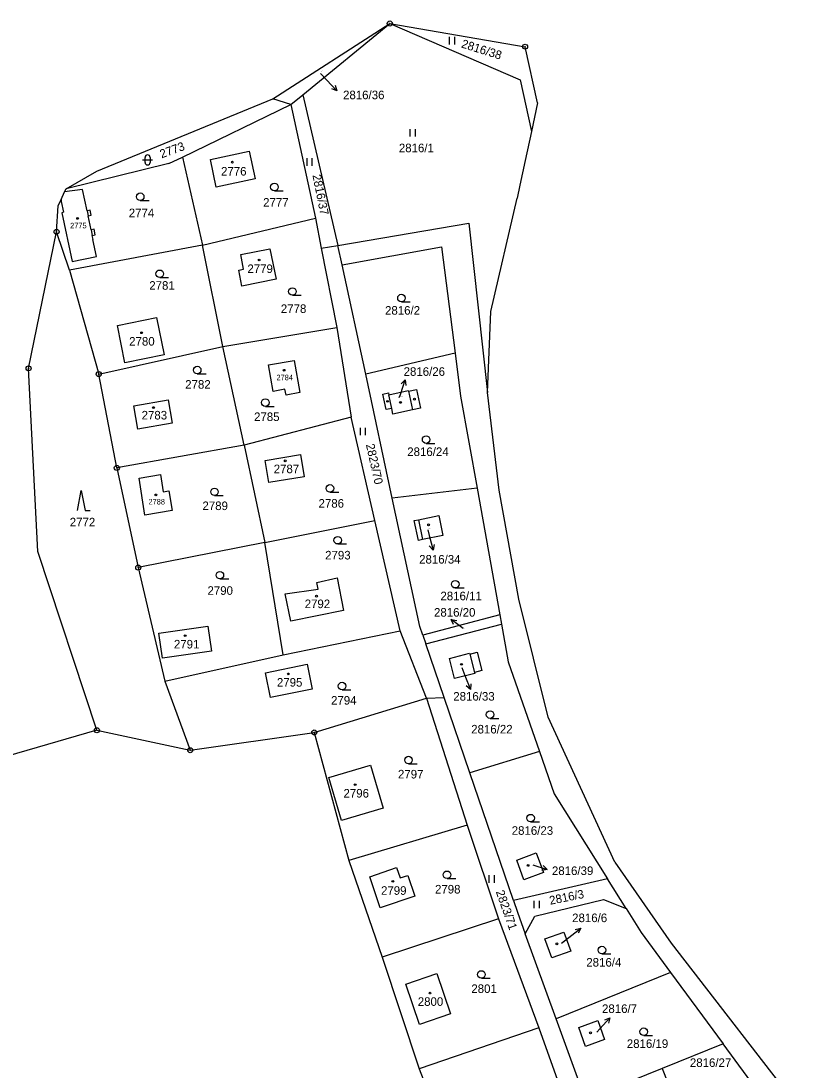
# Model space of a CAD drawing. Extents: x -736345 to -729997, y -1130177 to -1122501.
# Drawn here: x -735120.8 to -734964.9, y -1122709.2 to -1122501 of the extents above; entities that cross this region are included whole.
import ezdxf

# ---------------------------------------------------------------- set-up
doc = ezdxf.new("R2010")
doc.units = 0
for name, color, linetype in [('Vrstva 1', 7, 'Continuous'), ('Vrstva 13', 7, 'Continuous'), ('Vrstva 16', 7, 'Continuous'), ('Vrstva 18', 7, 'Continuous'), ('Vrstva 19', 7, 'Continuous'), ('Vrstva 25', 7, 'Continuous'), ('Vrstva 4', 7, 'Continuous')]:
    doc.layers.add(name, color=color, linetype=linetype)

msp = doc.modelspace()

# ---------------------------------------------------------------- linework, layer by layer
at = {"layer": 'Vrstva 1'}
for points in [[(-735064.92, -1122515.62), (-735047.68, -1122501.46)], [(-735047.68, -1122501.46), (-735021.77, -1122512.61)], [(-735021.77, -1122512.61), (-735019.56, -1122522.88)], [(-735067.27, -1122517.55), (-735070.85, -1122516.43)], [(-735067.27, -1122517.55), (-735064.92, -1122515.62)], [(-735064.92, -1122515.62), (-735057.98, -1122545.5)], [(-735088.8, -1122527.96), (-735067.27, -1122517.55)], [(-735067.27, -1122517.55), (-735062.43, -1122540.12)], [(-735083.26, -1122528.47), (-735075.55, -1122526.81)], [(-735075.55, -1122526.81), (-735074.37, -1122532.27)], [(-735091.5, -1122529.27), (-735088.8, -1122527.96)], [(-735088.8, -1122527.96), (-735084.85, -1122545.43)], [(-735082.09, -1122533.93), (-735083.26, -1122528.47)], [(-735091.5, -1122529.27), (-735111.9, -1122534.26)], [(-735074.37, -1122532.27), (-735082.09, -1122533.93)], [(-735108.64, -1122534.39), (-735112.19, -1122534.89)], [(-735107.73, -1122538.67), (-735108.64, -1122534.39)], [(-735112.87, -1122536.4), (-735112.87, -1122536.79)], [(-735112.87, -1122536.79), (-735112.41, -1122538.93)], [(-735112.41, -1122538.93), (-735112.76, -1122539.01)], [(-735112.76, -1122539.01), (-735110.69, -1122548.72)], [(-735107.14, -1122538.54), (-735107.73, -1122538.67)], [(-735107.53, -1122539.61), (-735106.94, -1122539.48)], [(-735106.94, -1122539.48), (-735107.14, -1122538.54)], [(-735106.94, -1122542.41), (-735107.53, -1122539.61)], [(-735084.85, -1122545.43), (-735062.43, -1122540.12)], [(-735062.43, -1122540.12), (-735061.27, -1122546.06)], [(-735057.98, -1122545.5), (-735031.95, -1122541.07)], [(-735031.95, -1122541.07), (-735028.25, -1122574.67)], [(-735111.23, -1122550.43), (-735113.79, -1122542.8)], [(-735106.34, -1122542.29), (-735106.94, -1122542.41)], [(-735106.7, -1122543.54), (-735106.1, -1122543.42)], [(-735106.53, -1122544.33), (-735106.7, -1122543.54)], [(-735106.1, -1122543.42), (-735106.34, -1122542.29)], [(-735084.85, -1122545.43), (-735111.23, -1122550.43)], [(-735106.61, -1122544.35), (-735106.53, -1122544.33)], [(-735105.89, -1122547.71), (-735106.61, -1122544.35)], [(-735080.81, -1122565.54), (-735084.85, -1122545.43)], [(-735061.27, -1122546.06), (-735057.98, -1122545.5)], [(-735057.09, -1122549.36), (-735057.98, -1122545.5)], [(-735057.09, -1122549.36), (-735037.4, -1122545.79)], [(-735037.4, -1122545.79), (-735034.72, -1122566.92)], [(-735110.69, -1122548.72), (-735105.89, -1122547.71)], [(-735077.22, -1122547.3), (-735071.49, -1122546.2)], [(-735076.66, -1122550.21), (-735077.22, -1122547.3)], [(-735071.49, -1122546.2), (-735070.23, -1122552.18)], [(-735061.27, -1122546.06), (-735058.2, -1122561.79)], [(-735052.44, -1122571.07), (-735057.09, -1122549.36)], [(-735111.23, -1122550.43), (-735105.42, -1122571.04)], [(-735077.63, -1122550.4), (-735076.66, -1122550.21)], [(-735077.01, -1122553.61), (-735077.63, -1122550.4)], [(-735070.23, -1122552.18), (-735077.01, -1122553.61)], [(-735101.72, -1122561.39), (-735093.98, -1122559.81)], [(-735093.98, -1122559.81), (-735092.44, -1122567.21)], [(-735100.22, -1122568.79), (-735101.72, -1122561.39)], [(-735080.81, -1122565.54), (-735058.2, -1122561.79)], [(-735058.2, -1122561.79), (-735055.34, -1122579.58)], [(-735105.42, -1122571.04), (-735080.81, -1122565.54)], [(-735076.53, -1122585.18), (-735080.81, -1122565.54)], [(-735092.44, -1122567.21), (-735100.22, -1122568.79)], [(-735071.71, -1122569.21), (-735066.63, -1122568.34)], [(-735066.63, -1122568.34), (-735065.51, -1122574.68)], [(-735034.72, -1122566.92), (-735052.44, -1122571.07)], [(-735034.72, -1122566.92), (-735033.64, -1122575.45)], [(-735070.79, -1122574.49), (-735071.71, -1122569.21)], [(-735101.83, -1122589.67), (-735105.42, -1122571.04)], [(-735047.16, -1122595.66), (-735052.44, -1122571.07)], [(-735068.47, -1122574.04), (-735070.79, -1122574.49)], [(-735068.24, -1122575.22), (-735068.47, -1122574.04)], [(-735065.51, -1122574.68), (-735068.24, -1122575.22)], [(-735049.03, -1122575.02), (-735047.93, -1122574.78)], [(-735047.93, -1122574.78), (-735047.85, -1122575.15)], [(-735047.85, -1122575.15), (-735044, -1122574.32)], [(-735044, -1122574.32), (-735043.95, -1122574.42)], [(-735043.95, -1122574.42), (-735042.36, -1122574.07)], [(-735042.36, -1122574.07), (-735041.59, -1122577.81)], [(-735098.45, -1122577.34), (-735091.66, -1122576.16)], [(-735091.66, -1122576.16), (-735090.86, -1122580.77)], [(-735048.37, -1122578.09), (-735049.03, -1122575.02)], [(-735033.64, -1122575.45), (-735030.35, -1122593.67)], [(-735097.65, -1122581.95), (-735098.45, -1122577.34)], [(-735047.28, -1122577.86), (-735048.37, -1122578.09)], [(-735047.04, -1122578.98), (-735047.28, -1122577.86)], [(-735043.15, -1122578.15), (-735047.04, -1122578.98)], [(-735041.59, -1122577.81), (-735043.15, -1122578.15)], [(-735090.86, -1122580.77), (-735097.65, -1122581.95)], [(-735055.34, -1122579.58), (-735076.53, -1122585.18)], [(-735050.62, -1122600.12), (-735055.34, -1122579.58)], [(-735076.53, -1122585.18), (-735101.83, -1122589.67)], [(-735076.53, -1122585.18), (-735072.48, -1122604.46)], [(-735072.42, -1122588.17), (-735065.41, -1122586.99)], [(-735065.41, -1122586.99), (-735064.66, -1122591.41)], [(-735071.68, -1122592.59), (-735072.42, -1122588.17)], [(-735101.83, -1122589.67), (-735097.58, -1122609.44)], [(-735097.42, -1122591.72), (-735093.15, -1122591)], [(-735093.15, -1122591), (-735092.61, -1122594.39)], [(-735064.66, -1122591.41), (-735071.68, -1122592.59)], [(-735096.25, -1122599.03), (-735097.42, -1122591.72)], [(-735030.35, -1122593.67), (-735047.16, -1122595.66)], [(-735030.35, -1122593.67), (-735025.82, -1122618.82)], [(-735092.61, -1122594.39), (-735091.53, -1122594.18)], [(-735091.53, -1122594.18), (-735090.88, -1122598.14)], [(-735041.7, -1122621.13), (-735047.16, -1122595.66)], [(-735090.88, -1122598.14), (-735096.25, -1122599.03)], [(-735042.81, -1122600.12), (-735041.98, -1122599.95)], [(-735041.98, -1122599.95), (-735037.95, -1122599.11)], [(-735037.95, -1122599.11), (-735037.14, -1122603.05)], [(-735072.48, -1122604.46), (-735050.62, -1122600.12)], [(-735045.6, -1122622.02), (-735050.62, -1122600.12)], [(-735041.99, -1122604.06), (-735042.81, -1122600.12)], [(-735041.16, -1122603.89), (-735041.99, -1122604.06)], [(-735037.14, -1122603.05), (-735041.16, -1122603.89)], [(-735072.48, -1122604.46), (-735097.58, -1122609.44)], [(-735068.85, -1122626.79), (-735072.48, -1122604.46)], [(-735097.58, -1122609.44), (-735092.3, -1122631.98)], [(-735062.17, -1122612.4), (-735058.09, -1122611.51)], [(-735061.86, -1122613.72), (-735062.17, -1122612.4)], [(-735058.09, -1122611.51), (-735056.87, -1122617.95)], [(-735068.42, -1122614.67), (-735061.86, -1122613.72)], [(-735067.32, -1122620.06), (-735068.42, -1122614.67)], [(-735056.87, -1122617.95), (-735067.32, -1122620.06)], [(-735025.82, -1122618.82), (-735041.12, -1122622.83)], [(-735040.52, -1122624.58), (-735025.49, -1122620.65)], [(-735025.82, -1122618.82), (-735025.49, -1122620.65)], [(-735025.49, -1122620.65), (-735024.14, -1122628.13)], [(-735093.5, -1122622.49), (-735083.78, -1122621.06)], [(-735092.76, -1122627.45), (-735093.5, -1122622.49)], [(-735083.78, -1122621.06), (-735083.05, -1122626.02)], [(-735068.85, -1122626.79), (-735045.6, -1122622.02)], [(-735040.41, -1122635.34), (-735045.6, -1122622.02)], [(-735041.12, -1122622.83), (-735041.7, -1122621.13)], [(-735041.12, -1122622.83), (-735040.52, -1122624.58)], [(-735036.89, -1122635.22), (-735040.52, -1122624.58)], [(-735083.05, -1122626.02), (-735092.76, -1122627.45)], [(-735092.3, -1122631.98), (-735068.85, -1122626.79)], [(-735035.83, -1122627.52), (-735031.83, -1122626.45), (-735031.79, -1122626.62)], [(-735031.79, -1122626.62), (-735030.31, -1122626.22), (-735029.37, -1122629.9), (-735030.86, -1122630.3)], [(-735072.32, -1122630.31), (-735064.04, -1122628.64)], [(-735064.04, -1122628.64), (-735063.04, -1122633.55)], [(-735030.86, -1122630.3), (-735030.82, -1122630.45), (-735034.82, -1122631.46), (-735035.83, -1122627.52)], [(-735024.14, -1122628.13), (-735017.95, -1122645.93)], [(-735071.33, -1122635.22), (-735072.32, -1122630.31)], [(-735092.3, -1122631.98), (-735087.26, -1122645.69)], [(-735063.04, -1122633.55), (-735071.33, -1122635.22)], [(-735062.64, -1122642.17), (-735040.41, -1122635.34)], [(-735040.41, -1122635.34), (-735036.89, -1122635.22)], [(-735040.41, -1122635.34), (-735032.28, -1122660.55)], [(-735031.77, -1122650.2), (-735036.89, -1122635.22)], [(-735105.79, -1122641.73), (-735087.26, -1122645.69)], [(-735087.26, -1122645.69), (-735062.64, -1122642.17)], [(-735062.64, -1122642.17), (-735055.82, -1122667.6)], [(-735017.95, -1122645.93), (-735031.77, -1122650.2)], [(-735017.95, -1122645.93), (-735015.03, -1122654.35)], [(-735059.74, -1122651.09), (-735051.52, -1122648.68)], [(-735051.52, -1122648.68), (-735049.01, -1122657.21)], [(-735057.23, -1122659.63), (-735059.74, -1122651.09)], [(-735023.12, -1122675.54), (-735031.77, -1122650.2)], [(-735015.03, -1122654.35), (-735004.47, -1122671.19)], [(-735049.01, -1122657.21), (-735057.23, -1122659.63)], [(-735032.28, -1122660.55), (-735055.82, -1122667.6)], [(-735032.28, -1122660.55), (-735026.1, -1122679.18)], [(-735022.48, -1122667.5), (-735018.61, -1122666.08)], [(-735018.61, -1122666.08), (-735017.19, -1122669.97)], [(-735055.82, -1122667.6), (-735049.17, -1122686.78)], [(-735021.04, -1122671.4), (-735022.48, -1122667.5)], [(-735051.63, -1122670.83), (-735046.33, -1122668.94)], [(-735046.33, -1122668.94), (-735045.6, -1122671)], [(-735045.6, -1122671), (-735044.11, -1122670.53)], [(-735044.11, -1122670.53), (-735042.71, -1122674.63)], [(-735017.19, -1122669.97), (-735021.04, -1122671.4)], [(-735049.56, -1122676.98), (-735051.63, -1122670.83)], [(-735004.47, -1122671.19), (-735023.12, -1122675.54)], [(-735000.75, -1122677.12), (-735004.47, -1122671.19)], [(-735042.71, -1122674.63), (-735049.56, -1122676.98)], [(-735023.12, -1122675.54), (-735022.34, -1122677.81)], [(-735018.88, -1122678.6), (-735005.25, -1122675.29)], [(-735005.25, -1122675.29), (-735000.75, -1122677.12)], [(-735022.34, -1122677.81), (-735020.77, -1122682.13)], [(-735020.77, -1122682.13), (-735018.88, -1122678.6)], [(-735000.75, -1122677.12), (-734997.79, -1122681.84)], [(-735026.1, -1122679.18), (-735049.17, -1122686.78)], [(-735026.1, -1122679.18), (-735018.08, -1122700.82)], [(-735014.64, -1122698.98), (-735020.77, -1122682.13)], [(-735016.88, -1122683.16), (-735013.12, -1122681.8)], [(-735015.51, -1122686.92), (-735016.88, -1122683.16)], [(-735013.12, -1122681.8), (-735011.76, -1122685.56)], [(-734997.79, -1122681.84), (-734991.96, -1122689.78)], [(-735049.17, -1122686.78), (-735041.85, -1122708.92)], [(-735011.76, -1122685.56), (-735015.51, -1122686.92)], [(-735044.49, -1122692.13), (-735038.33, -1122690.02)], [(-735038.33, -1122690.02), (-735035.59, -1122698)], [(-734991.96, -1122689.78), (-735014.64, -1122698.98)], [(-734991.96, -1122689.78), (-734981.53, -1122703.96)], [(-735041.76, -1122700.11), (-735044.49, -1122692.13)], [(-735035.59, -1122698), (-735041.76, -1122700.11)], [(-735008.81, -1122715.01), (-735014.64, -1122698.98)], [(-735010.17, -1122700.73), (-735006.41, -1122699.36)], [(-735006.41, -1122699.36), (-735005.05, -1122703.12)], [(-735018.08, -1122700.82), (-735041.85, -1122708.92)], [(-735018.08, -1122700.82), (-735010.42, -1122722.29)], [(-735008.8, -1122704.49), (-735010.17, -1122700.73)], [(-735005.05, -1122703.12), (-735008.8, -1122704.49)], [(-734981.53, -1122703.96), (-734993.59, -1122708.85)], [(-734964.87, -1122726.64), (-734981.53, -1122703.96)], [(-735041.85, -1122708.92), (-735034.01, -1122729.03)], [(-734993.59, -1122708.85), (-735008.81, -1122715.01)], [(-734993.59, -1122708.85), (-734983.86, -1122733.47)]]:
    msp.add_lwpolyline(points, dxfattribs=at)
at = {"layer": 'Vrstva 13'}
for points in [[(-735070.85, -1122516.43), (-735047.68, -1122501.46)], [(-735047.68, -1122501.46), (-735020.83, -1122506.06)], [(-735018.35, -1122517.23), (-735020.83, -1122506.06)], [(-735105.79, -1122530.75), (-735070.85, -1122516.43)], [(-735018.35, -1122517.23), (-735019.56, -1122522.88)], [(-735019.56, -1122522.88), (-735020.8, -1122528.67)], [(-735020.8, -1122528.67), (-735021.84, -1122533.54)], [(-735111.9, -1122534.26), (-735105.79, -1122530.75)], [(-735112.87, -1122536.4), (-735112.19, -1122534.89)], [(-735112.19, -1122534.89), (-735111.9, -1122534.26)], [(-735021.84, -1122533.54), (-735022.39, -1122536.1)], [(-735113.44, -1122537.66), (-735112.87, -1122536.4)], [(-735027.64, -1122558.62), (-735022.39, -1122536.1)], [(-735113.79, -1122542.8), (-735113.44, -1122537.66)], [(-735119.33, -1122569.9), (-735113.79, -1122542.8)], [(-735028.25, -1122574.67), (-735027.64, -1122558.62)], [(-735117.53, -1122606.26), (-735119.33, -1122569.9)], [(-735025.95, -1122594.08), (-735028.25, -1122574.67)], [(-735022.08, -1122615.68), (-735025.95, -1122594.08)], [(-735105.79, -1122641.73), (-735117.53, -1122606.26)], [(-735016.26, -1122639.12), (-735022.08, -1122615.68)], [(-735002.99, -1122667.9), (-735016.26, -1122639.12)], [(-735105.79, -1122641.73), (-735177.36, -1122662.49)], [(-735002.99, -1122667.9), (-734991.82, -1122683.96)], [(-734991.82, -1122683.96), (-734964.92, -1122718.81)]]:
    msp.add_lwpolyline(points, dxfattribs=at)
at = {"layer": 'Vrstva 16'}
for points in [[(-735061.4, -1122511.41), (-735060.22, -1122512.63)], [(-735045.78, -1122575.69), (-735045.57, -1122575.06)], [(-735040.14, -1122601.96), (-735039.84, -1122603.08)], [(-735033.4, -1122629.26), (-735032.76, -1122630.86)], [(-735013.62, -1122684.02), (-735012.15, -1122682.87)], [(-735006.55, -1122701.63), (-735006, -1122701.02)]]:
    msp.add_lwpolyline(points, dxfattribs=at)
at = {"layer": 'Vrstva 25'}
for points in [[(-735035.797, -1122505.625), (-735035.797, -1122504.125)], [(-735034.763, -1122505.625), (-735034.763, -1122504.125)], [(-735060.22, -1122512.63), (-735058.14, -1122514.791)], [(-735058.473, -1122513.724), (-735058.14, -1122514.791), (-735059.194, -1122514.417)], [(-735043.597, -1122523.915), (-735043.597, -1122522.415)], [(-735042.563, -1122523.915), (-735042.563, -1122522.415)], [(-735096.72, -1122528.54), (-735094.72, -1122528.54)], [(-735096.22, -1122529.04), (-735096.22, -1122528.04)], [(-735095.22, -1122528.04), (-735095.22, -1122529.04)], [(-735064.077, -1122529.705), (-735064.077, -1122528.205)], [(-735063.043, -1122529.705), (-735063.043, -1122528.205)], [(-735070.56, -1122534.66), (-735068.81, -1122534.66)], [(-735097.19, -1122536.58), (-735095.44, -1122536.58)], [(-735093.31, -1122551.89), (-735091.56, -1122551.89)], [(-735066.99, -1122555.4), (-735065.24, -1122555.4)], [(-735045.35, -1122556.7), (-735043.6, -1122556.7)], [(-735085.88, -1122571), (-735084.13, -1122571)], [(-735045.57, -1122575.06), (-735044.629, -1122572.212)], [(-735045.417, -1122573.005), (-735044.629, -1122572.212), (-735044.468, -1122573.319)], [(-735072.36, -1122577.45), (-735070.61, -1122577.45)], [(-735053.487, -1122583.195), (-735053.487, -1122581.695)], [(-735052.453, -1122583.195), (-735052.453, -1122581.695)], [(-735040.45, -1122584.8), (-735038.7, -1122584.8)], [(-735109.64, -1122598.14), (-735108.89, -1122594.14), (-735108.14, -1122598.14), (-735107.14, -1122598.14)], [(-735082.45, -1122595.16), (-735080.7, -1122595.16)], [(-735059.55, -1122594.48), (-735057.8, -1122594.48)], [(-735039.84, -1122603.08), (-735039.079, -1122605.981)], [(-735057.99, -1122604.76), (-735056.24, -1122604.76)], [(-735038.849, -1122604.887), (-735039.079, -1122605.981), (-735039.817, -1122605.141)], [(-735081.38, -1122611.7), (-735079.63, -1122611.7)], [(-735034.67, -1122613.49), (-735032.92, -1122613.49)], [(-735033.11, -1122621.56), (-735035.486, -1122619.73)], [(-735034.999, -1122620.736), (-735035.486, -1122619.73), (-735034.389, -1122619.944)], [(-735032.76, -1122630.86), (-735031.651, -1122633.647)], [(-735031.556, -1122632.533), (-735031.651, -1122633.647), (-735032.486, -1122632.903)], [(-735057.13, -1122633.71), (-735055.38, -1122633.71)], [(-735027.76, -1122639.38), (-735026.01, -1122639.38)], [(-735043.95, -1122648.39), (-735042.2, -1122648.39)], [(-735019.73, -1122659.92), (-735017.98, -1122659.92)], [(-735019.25, -1122668.43), (-735016.406, -1122669.381)], [(-735017.195, -1122668.59), (-735016.406, -1122669.381), (-735017.513, -1122669.538)], [(-735027.917, -1122672.015), (-735027.917, -1122670.515)], [(-735026.883, -1122672.015), (-735026.883, -1122670.515)], [(-735036.31, -1122671.17), (-735034.56, -1122671.17)], [(-735018.987, -1122677.065), (-735018.987, -1122675.565)], [(-735017.953, -1122677.065), (-735017.953, -1122675.565)], [(-735012.15, -1122682.87), (-735009.786, -1122681.024)], [(-735010.882, -1122681.245), (-735009.786, -1122681.024), (-735010.267, -1122682.033)], [(-735005.57, -1122686.11), (-735003.82, -1122686.11)], [(-735029.49, -1122690.95), (-735027.74, -1122690.95)], [(-735006, -1122701.02), (-735003.974, -1122698.809)], [(-735005.018, -1122699.208), (-735003.974, -1122698.809), (-735004.281, -1122699.884)], [(-734997.28, -1122702.31), (-734995.53, -1122702.31)]]:
    msp.add_lwpolyline(points, dxfattribs=at)
for centre, radius in [((-735047.68, -1122501.46), 0.5), ((-735047.68, -1122501.46), 0.032), ((-735020.83, -1122506.06), 0.5), ((-735020.83, -1122506.06), 0.032), ((-735078.9, -1122528.98), 0.175), ((-735070.56, -1122533.91), 0.75), ((-735097.19, -1122535.83), 0.75), ((-735109.62, -1122540.14), 0.175), ((-735113.79, -1122542.8), 0.5), ((-735113.79, -1122542.8), 0.032), ((-735073.6, -1122548.39), 0.175), ((-735093.31, -1122551.14), 0.75), ((-735066.99, -1122554.65), 0.75), ((-735045.35, -1122555.95), 0.75), ((-735096.92, -1122562.84), 0.175), ((-735119.33, -1122569.9), 0.5), ((-735119.33, -1122569.9), 0.032), ((-735105.42, -1122571.04), 0.5), ((-735085.88, -1122570.25), 0.75), ((-735068.64, -1122570.28), 0.175), ((-735105.42, -1122571.04), 0.032), ((-735072.36, -1122576.7), 0.75), ((-735048.1, -1122576.45), 0.175), ((-735045.53, -1122576.66), 0.175), ((-735042.78, -1122576.01), 0.175), ((-735094.55, -1122577.69), 0.175), ((-735040.45, -1122584.05), 0.75), ((-735101.83, -1122589.67), 0.5), ((-735068.41, -1122588.25), 0.175), ((-735101.83, -1122589.67), 0.032), ((-735082.45, -1122594.41), 0.75), ((-735059.55, -1122593.73), 0.75), ((-735094.09, -1122595.02), 0.175), ((-735039.97, -1122600.96), 0.175), ((-735057.99, -1122604.01), 0.75), ((-735097.58, -1122609.44), 0.5), ((-735097.58, -1122609.44), 0.032), ((-735081.38, -1122610.95), 0.75), ((-735034.67, -1122612.74), 0.75), ((-735062.2, -1122615.11), 0.175), ((-735088.27, -1122622.96), 0.175), ((-735033.44, -1122628.64), 0.175), ((-735067.8, -1122630.55), 0.175), ((-735057.13, -1122632.96), 0.75), ((-735027.76, -1122638.63), 0.75), ((-735105.79, -1122641.73), 0.5), ((-735105.79, -1122641.73), 0.032), ((-735062.64, -1122642.17), 0.5), ((-735062.64, -1122642.17), 0.032), ((-735087.26, -1122645.69), 0.5), ((-735087.26, -1122645.69), 0.032), ((-735043.95, -1122647.64), 0.75), ((-735054.53, -1122652.53), 0.175), ((-735019.73, -1122659.17), 0.75), ((-735020.22, -1122668.56), 0.175), ((-735036.31, -1122670.42), 0.75), ((-735047.06, -1122671.71), 0.175), ((-735014.5, -1122684.12), 0.175), ((-735005.57, -1122685.36), 0.75), ((-735029.49, -1122690.2), 0.75), ((-735039.68, -1122693.89), 0.175), ((-735007.84, -1122701.78), 0.175), ((-734997.28, -1122701.56), 0.75)]:
    msp.add_circle(centre, radius, dxfattribs=at)
for centre, start, end in [((-735095.72, -1122528.04), 0.10099, 180.00143), ((-735095.72, -1122529.04), 180.10243, 0.00286)]:
    msp.add_arc(centre, 0.5, start, end, dxfattribs=at)
at = {"layer": 'Vrstva 4'}
for points in [[(-735107.73, -1122538.67), (-735107.53, -1122539.61)], [(-735106.94, -1122542.41), (-735106.7, -1122543.54)], [(-735043.95, -1122574.42), (-735043.15, -1122578.15)], [(-735047.28, -1122577.86), (-735047.85, -1122575.15)], [(-735041.98, -1122599.95), (-735041.16, -1122603.89)], [(-735031.79, -1122626.62), (-735030.86, -1122630.3)]]:
    msp.add_lwpolyline(points, dxfattribs=at)

# ---------------------------------------------------------------- texts
at = {"layer": 'Vrstva 16'}
for s, p in [('2816/36', (-735056.94, -1122516.49)), ('2816/26', (-735044.92, -1122571.39)), ('2816/34', (-735041.84, -1122608.65)), ('2816/20', (-735038.89, -1122619.18)), ('2816/33', (-735035.068, -1122635.85)), ('2816/39', (-735015.49, -1122670.46)), ('2816/6', (-735011.48, -1122679.81)), ('2816/7', (-735005.55, -1122697.84)), ('2816/27', (-734988.11, -1122708.55))]:
    msp.add_text(s, height=1.7, dxfattribs=at).set_placement(p)
at = {"layer": 'Vrstva 18'}
for s, height, rotation, p in [('2816/38', 1.7, 342.50273, (-735033.6, -1122506.18)), ('2816/36', 0.1, 33.70027, (-735061.345, -1122511.133)), ('2773', 1.7, 20.20016, (-735092.942, -1122528.234)), ('2816/37', 1.7, 281.30224, (-735063.025, -1122531.566)), ('2823/70', 1.7, 282.50225, (-735052.412, -1122585.051)), ('2823/71', 1.7, 289.4023, (-735026.645, -1122673.792)), ('2816/3', 1.7, 11.40009, (-735015.824, -1122676.375))]:
    msp.add_text(s, height=height, rotation=rotation, dxfattribs=at).set_placement(p)
for s, height, p in [('2816/1', 1.7, (-735045.86, -1122527.01)), ('2777', 1.7, (-735072.8, -1122537.82)), ('2774', 1.7, (-735099.46, -1122539.9)), ('2781', 1.7, (-735095.39, -1122554.3)), ('2778', 1.7, (-735069.28, -1122558.91)), ('2816/2', 1.7, (-735048.61, -1122559.25)), ('2782', 1.7, (-735088.26, -1122573.94)), ('2785', 1.7, (-735074.6, -1122580.36)), ('2816/24', 1.7, (-735044.2, -1122587.3)), ('2789', 1.7, (-735084.84, -1122598.03)), ('2786', 1.7, (-735061.8, -1122597.55)), ('2772', 1.7, (-735111.17, -1122601.27)), ('2793', 1.7, (-735060.49, -1122607.83)), ('2790', 1.7, (-735083.84, -1122614.85)), ('2816/11', 1.7, (-735037.62, -1122615.93)), ('2816/20', 0.1, (-735033.08, -1122621.52)), ('2794', 1.7, (-735059.32, -1122636.64)), ('2816/22', 1.7, (-735031.51, -1122642.37)), ('2797', 1.7, (-735046.04, -1122651.3)), ('2816/23', 1.7, (-735023.47, -1122662.48)), ('2798', 1.7, (-735038.69, -1122674.13)), ('2816/4', 1.7, (-735008.67, -1122688.64)), ('2801', 1.7, (-735031.48, -1122693.87)), ('2816/19', 1.7, (-735000.63, -1122704.78))]:
    msp.add_text(s, height=height, dxfattribs=at).set_placement(p)
at = {"layer": 'Vrstva 19'}
for s, height, p in [('2776', 1.7, (-735081.15, -1122531.64)), ('2775', 1.1, (-735111.1, -1122542.12)), ('2779', 1.7, (-735075.92, -1122550.98)), ('2780', 1.7, (-735099.38, -1122565.39)), ('2784', 1.1, (-735070.15, -1122572.26)), ('2816/26', 0.1, (-735045.58, -1122575.49)), ('2783', 1.7, (-735096.91, -1122580.05)), ('2787', 1.7, (-735070.7, -1122590.71)), ('2788', 1.1, (-735095.55, -1122596.92)), ('2816/34', 0.1, (-735039.94, -1122601.76)), ('2792', 1.7, (-735064.55, -1122617.49)), ('2791', 1.7, (-735090.5, -1122625.5)), ('2816/33', 0.1, (-735033.451, -1122629.06)), ('2795', 1.7, (-735070.06, -1122633.07)), ('2796', 1.7, (-735056.85, -1122655.09)), ('2816/39', 0.1, (-735019.05, -1122668.23)), ('2799', 1.7, (-735049.4, -1122674.39)), ('2816/6', 0.1, (-735013.42, -1122683.82)), ('2800', 1.7, (-735042.11, -1122696.43)), ('2816/7', 0.1, (-735006.35, -1122701.43))]:
    msp.add_text(s, height=height, dxfattribs=at).set_placement(p)

doc.saveas('drawing.dxf')
